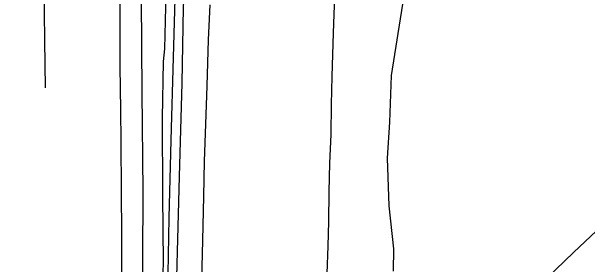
# Model space of a CAD drawing. Extents: x 156141 to 158132, y 385651 to 388399.
# Drawn here: x 156218.6 to 156306.4, y 386888 to 386926.6 of the extents above; entities that cross this region are included whole.
import ezdxf

# ---------------------------------------------------------------- set-up
doc = ezdxf.new("R2010")
doc.units = 0
for name, color, linetype in [('IMGEO_Berm_groen', 7, 'Continuous'), ('IMGEO_Loofbos', 7, 'Continuous'), ('IMGEO_Muur', 7, 'Continuous'), ('IMGEO_Rijbaan_autosnelweg', 7, 'Continuous')]:
    doc.layers.add(name, color=color, linetype=linetype)

msp = doc.modelspace()

# ---------------------------------------------------------------- linework, layer by layer
at = {"layer": 'IMGEO_Berm_groen'}
for points in [[(156235.436, 387030.776), (156235.887, 387019.167), (156236.368, 387008.549), (156236.748, 386998.556), (156237.261, 386986.152), (156237.49, 386978.821), (156237.68, 386969.244), (156237.763, 386958.526), (156237.945, 386950.398), (156238.235, 386940.426), (156238.326, 386928.472), (156238.417, 386914.238), (156238.57, 386899.113), (156238.5, 386888.659), (156238.416, 386875.154), (156238.261, 386860.577), (156238.28, 386846.89)], [(156243.209, 386846.574), (156243.12, 386859.422), (156243.412, 386870.686), (156243.769, 386886.071), (156244.151, 386901.404), (156244.576, 386915.601), (156244.778, 386927.155), (156245.409, 386939.815), (156246.132, 386953.102), (156246.789, 386967.321), (156247.232, 386978.344), (156247.736, 386985.781), (156247.94, 386999.209), (156248.037, 387010.015), (156248.223, 387020.495), (156248.584, 387027.226)], [(156243.462, 386956.36), (156242.437, 386947.856), (156242.262, 386937.998), (156241.867, 386920.871), (156241.668, 386918.942), (156241.522, 386910.282), (156241.563, 386898.486), (156241.688, 386888.205), (156241.339, 386878.226), (156241.252, 386869.167), (156241.043, 386860.896), (156241.092, 386852.137), (156241.179, 386842.518)], [(156241.767, 386845.927), (156241.867, 386861.427), (156242.171, 386873.83), (156242.378, 386883.705), (156242.566, 386895.066), (156242.908, 386906.946), (156243.237, 386919.542), (156243.606, 386932.156), (156244.201, 386943.982), (156244.475, 386956.321)], [(156276.799, 386886.958), (156276.824, 386890.351), (156276.106, 386896.906), (156275.882, 386904.169), (156276.241, 386909.672), (156276.475, 386916.78), (156278.19, 386927.658), (156278.176, 386935.133)]]:
    msp.add_lwpolyline(points, dxfattribs=at)
at = {"layer": 'IMGEO_Loofbos'}
msp.add_lwpolyline([(156276.424, 386865.259), (156277.685, 386863.441), (156278.805, 386865.379), (156281.416, 386867.797), (156304.228, 386889.775), (156316.36, 386901.205), (156325.526, 386909.693), (156330.56, 386914.62), (156339.708, 386922.651)], dxfattribs=at)
at = {"layer": 'IMGEO_Muur'}
msp.add_lwpolyline([(156330.56, 386914.62), (156325.526, 386909.693), (156316.36, 386901.205), (156304.228, 386889.775), (156281.416, 386867.797), (156278.805, 386865.379)], dxfattribs=at)
at = {"layer": 'IMGEO_Rijbaan_autosnelweg'}
for points in [[(156223.716, 386914.883), (156223.645, 386922.143), (156223.538, 386930.726), (156223.438, 386939.224), (156223.32, 386946.324), (156223.177, 386955.745), (156222.965, 386963.508), (156222.837, 386971.854), (156222.601, 386981.587), (156222.437, 386988.925), (156222.252, 386994.444), (156222.024, 387002.458), (156221.732, 387011.491), (156221.491, 387018.916), (156221.194, 387027.547), (156220.835, 387035.678), (156220.534, 387043.33), (156220.218, 387050.851), (156219.873, 387058.936), (156219.481, 387067.484), (156219.025, 387076.938), (156218.552, 387087.025)], [(156235.438, 386843.983), (156235.441, 386850.903), (156235.409, 386858.304), (156235.422, 386865.718), (156235.413, 386873.066), (156235.38, 386879.983), (156235.381, 386886.345), (156235.372, 386892.614), (156235.311, 386899.062), (156235.251, 386906.752), (156235.207, 386911.447), (156235.125, 386918.203), (156235.103, 386925.011), (156235.04, 386931.467), (156234.966, 386937.648), (156234.915, 386942.799), (156234.828, 386948.147), (156234.681, 386954.331), (156234.532, 386961.127), (156234.386, 386968.764), (156234.306, 386978.502), (156233.86, 386996.588), (156233.326, 387014.061), (156232.794, 387029.974)], [(156269.148, 386955.323), (156268.953, 386951.515), (156268.645, 386946.578), (156268.393, 386941.838), (156268.106, 386935.202), (156267.811, 386928.959), (156267.6, 386923.281), (156267.387, 386916.644), (156267.291, 386912.384), (156267.246, 386907.773), (156267.048, 386903.422), (156266.936, 386899.043), (156266.854, 386894.529), (156266.749, 386890.753), (156266.636, 386886.574), (156266.532, 386880.925), (156266.479, 386876.002)], [(156248.763, 386927.561), (156248.549, 386922.212), (156248.325, 386915.208), (156248.12, 386909.366), (156247.913, 386903.744), (156247.816, 386898.314), (156247.669, 386891.664), (156247.521, 386885.508), (156247.373, 386877.871), (156247.289, 386870.834), (156247.212, 386863.524), (156247.181, 386856.994), (156247.133, 386850.948)]]:
    msp.add_lwpolyline(points, dxfattribs=at)

doc.saveas('drawing.dxf')
